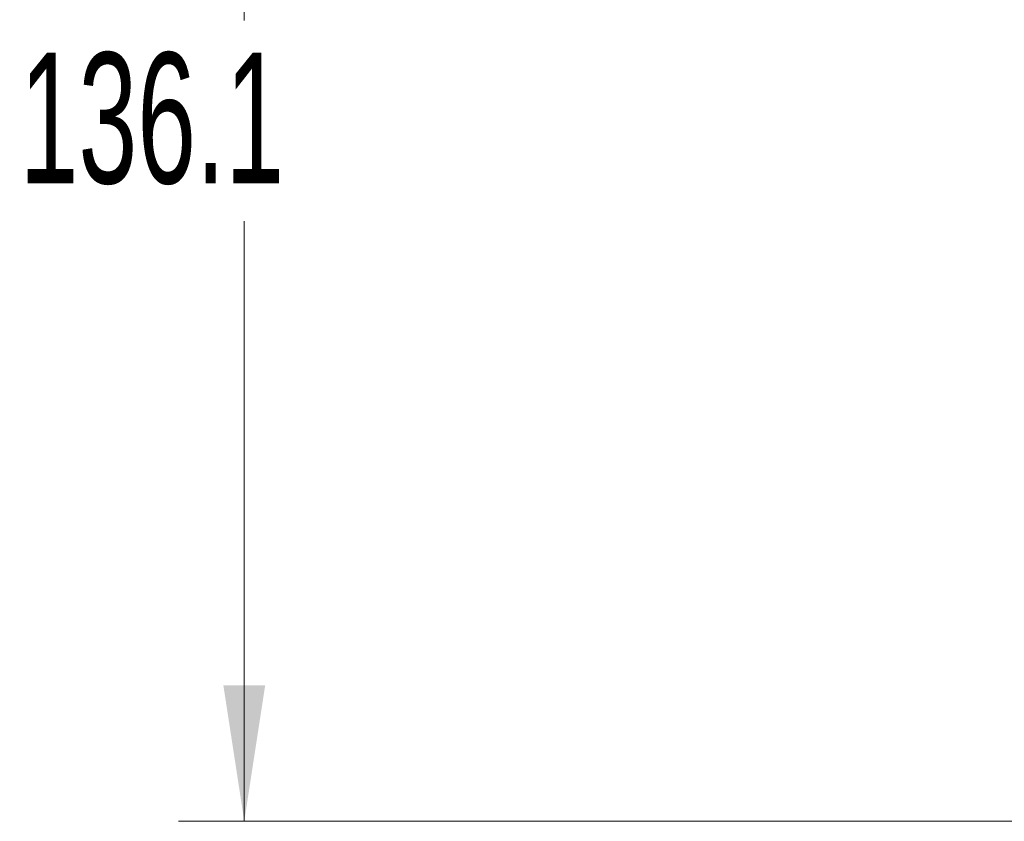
# Model space of a CAD drawing. Header units: millimetres. Extents: x 0 to 1118, y 0 to 864.
# Tile 269 of 390: x 735 to 759, y 383 to 403. Entities that reach past the tile are written whole.
import ezdxf

# ---------------------------------------------------------------- set-up
doc = ezdxf.new("R2010")
doc.units = ezdxf.units.MM
doc.styles.add('SLDTEXTSTYLE0', font='TXT', dxfattribs={"width": 0.605})
doc.dimstyles.new('SLDDIMSTYLE0', dxfattribs={"dimtxt": 3.175, "dimasz": 3.302, "dimexe": 0, "dimexo": 0.0625, "dimgap": 0.79375, "dimtad": 0, "dimtih": 1, "dimtoh": 1, "dimdec": 1, "dimlfac": 4, "dimrnd": 1e-09, "dimzin": 12, "dimdsep": 46, "dimtxsty": 'SLDTEXTSTYLE0', "dimsah": 1, "dimcen": 0.09, "dimadec": 0, "dimazin": 3, "dimtfac": 1, "dimtofl": 0, "dimtmove": 0, "dimatfit": 3, "dimfxl": 1, "dimfrac": 2, "dimtolj": 1, "dimtzin": 12, "dimarcsym": 0})

# ---------------------------------------------------------------- blocks, each defined once
blk = doc.blocks.new('_D_17')
at = {"color": 7, "linetype": 'Continuous', "lineweight": 0}
for p, q in [((900.769, 417.364), (739.354, 417.364)), ((740.954, 417.364), (740.954, 402.787)), ((740.954, 383.339), (740.954, 397.915)), ((785.651, 383.339), (739.354, 383.339))]:
    blk.add_line(p, q, dxfattribs=at)
for points in [[(740.954, 417.364), (740.446, 414.062), (741.462, 414.062)], [(740.954, 383.339), (741.462, 386.641), (740.446, 386.641)]]:
    blk.add_solid(points, dxfattribs=at)
at = {"color": 7, "linetype": 'Continuous', "lineweight": 0, "insert": (735.497, 402.008), "char_height": 3.175, "attachment_point": 1, "style": 'SLDTEXTSTYLE0'}
blk.add_mtext('136.1', dxfattribs=at)

msp = doc.modelspace()

# ---------------------------------------------------------------- dimensions: what is measured, and where the dimension line sits
at = {"color": 7, "linetype": 'Continuous', "lineweight": 0}
dim = msp.add_linear_dim(base=(740.9545, 383.3386), p1=(902.3694, 417.3636), p2=(787.2514, 383.3386), angle=90, dimstyle='SLDDIMSTYLE0', dxfattribs=at)
dim.commit()
dim.dimension.update_dxf_attribs({"geometry": '_D_17', "text_midpoint": (740.9545, 400.3511), "dimtype": 160})

doc.saveas('drawing.dxf')
